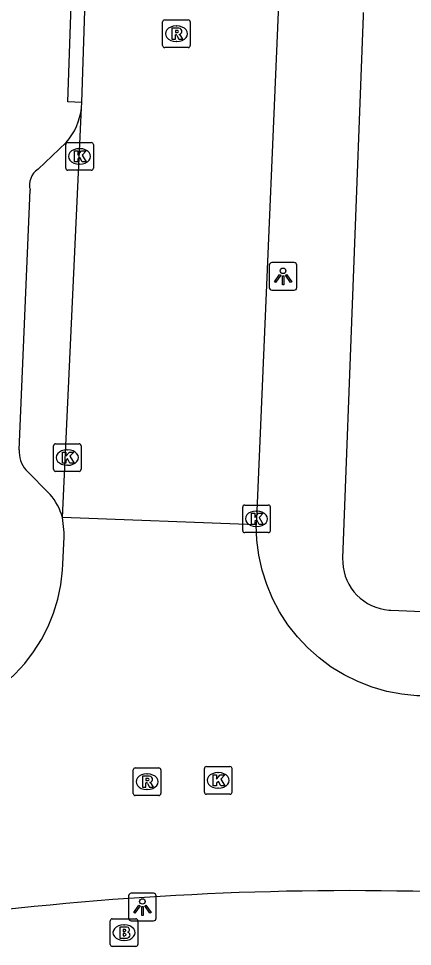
# Model space of a CAD drawing. Extents: x 160077 to 160945, y 386481 to 387498.
# Drawn here: x 160728.24 to 160742.5, y 386795.71 to 386829.32 of the extents above; entities that cross this region are included whole.
import ezdxf

# ---------------------------------------------------------------- set-up
doc = ezdxf.new("R2010")
doc.units = 0
for name, color, linetype in [('IMGEO_Brandkraan', 7, 'Continuous'), ('IMGEO_Kolk', 7, 'Continuous'), ('IMGEO_Lichtpunt', 7, 'Continuous'), ('IMGEO_Rijbaan_lokaal_open', 7, 'Continuous'), ('IMGEO_Rioolput', 7, 'Continuous'), ('IMGEO_Voetpad_open', 7, 'Continuous')]:
    doc.layers.add(name, color=color, linetype=linetype)

msp = doc.modelspace()

# ---------------------------------------------------------------- linework, layer by layer
at = {"layer": 'IMGEO_Brandkraan'}
for p, q in [((160731.636, 386796.71), (160732.488, 386796.71)), ((160731.561, 386795.784), (160731.561, 386796.636)), ((160732.049, 386796.49), (160732.074, 386796.49)), ((160732.562, 386796.636), (160732.562, 386795.784)), ((160732.488, 386795.71), (160731.636, 386795.71)), ((160732.072, 386795.93), (160732.047, 386795.93))]:
    msp.add_line(p, q, dxfattribs=at)
for points in [[(160731.636, 386796.71), (160732.488, 386796.71)], [(160731.561, 386795.784), (160731.561, 386796.636)], [(160731.909, 386796.41), (160731.909, 386796.01), (160732.122, 386796.01)], [(160732.14, 386796.41), (160731.909, 386796.41)], [(160732.088, 386796.329), (160732.034, 386796.329), (160732.034, 386796.253)], [(160732.562, 386796.636), (160732.562, 386795.784)], [(160732.034, 386796.253), (160732.087, 386796.253)], [(160732.096, 386796.177), (160732.034, 386796.177), (160732.034, 386796.096)], [(160732.034, 386796.096), (160732.096, 386796.096)], [(160732.488, 386795.71), (160731.636, 386795.71)]]:
    msp.add_lwpolyline(points, dxfattribs=at)
for centre, radius, start, end in [((160731.638, 386796.634), 0.0765, 91.552, 178.448), ((160731.638, 386796.634), 0.0765, 91.552, 178.448), ((160732.486, 386796.634), 0.0765, 1.552, 88.448), ((160732.486, 386796.634), 0.0765, 1.552, 88.448), ((160732.089, 386796.291), 0.0379, 267.8285, 90.9355), ((160732.144, 386796.265), 0.145, 59.4692, 91.5367), ((160732.169, 386796.312), 0.0922, 285.5137, 58.1501), ((160732.097, 386796.136), 0.0404, 269.8759, 90.5077), ((160732.128, 386796.261), 0.251, 268.6676, 293.5347), ((160732.174, 386796.12), 0.105, 301.3115, 78.989), ((160731.638, 386795.786), 0.0765, 181.552, 268.448), ((160731.638, 386795.786), 0.0765, 181.552, 268.448), ((160732.486, 386795.786), 0.0765, 271.552, 358.448), ((160732.486, 386795.786), 0.0765, 271.552, 358.448)]:
    msp.add_arc(centre, radius, start, end, dxfattribs=at)
for centre, major_axis, ratio, start_param, end_param in [((160732.048, 386796.21), (-0.387, 0.002), 0.722429, 4.712389, 7.853982), ((160732.073, 386796.21), (-0.39, 0.002), 0.717154, 1.570796, 4.712389)]:
    msp.add_ellipse(centre, major_axis=major_axis, ratio=ratio, start_param=start_param, end_param=end_param, dxfattribs=at)
at = {"layer": 'IMGEO_Kolk'}
for p, q in [((160729.95, 386823.902), (160729.95, 386824.754)), ((160730.025, 386824.828), (160730.877, 386824.828)), ((160730.438, 386824.608), (160730.463, 386824.608)), ((160730.951, 386824.754), (160730.951, 386823.902)), ((160730.461, 386824.048), (160730.436, 386824.048)), ((160730.877, 386823.828), (160730.025, 386823.828)), ((160729.507, 386812.994), (160729.507, 386813.846)), ((160729.582, 386813.92), (160730.434, 386813.92)), ((160730.508, 386813.846), (160730.508, 386812.994)), ((160729.995, 386813.7), (160730.02, 386813.7)), ((160730.018, 386813.14), (160729.993, 386813.14)), ((160730.434, 386812.92), (160729.582, 386812.92)), ((160736.358, 386810.774), (160736.358, 386811.626)), ((160736.433, 386811.7), (160737.285, 386811.7)), ((160736.846, 386811.48), (160736.871, 386811.48)), ((160737.359, 386811.626), (160737.359, 386810.774)), ((160736.869, 386810.92), (160736.844, 386810.92)), ((160737.285, 386810.7), (160736.433, 386810.7)), ((160734.97, 386801.299), (160734.97, 386802.151)), ((160735.045, 386802.225), (160735.897, 386802.225)), ((160735.971, 386802.151), (160735.971, 386801.299)), ((160735.458, 386802.005), (160735.483, 386802.005)), ((160735.481, 386801.445), (160735.456, 386801.445)), ((160735.897, 386801.225), (160735.045, 386801.225))]:
    msp.add_line(p, q, dxfattribs=at)
for points in [[(160729.95, 386823.902), (160729.95, 386824.754)], [(160730.025, 386824.828), (160730.877, 386824.828)], [(160730.951, 386824.754), (160730.951, 386823.902)], [(160730.271, 386824.528), (160730.394, 386824.528), (160730.394, 386824.377), (160730.524, 386824.528), (160730.688, 386824.528), (160730.542, 386824.377), (160730.695, 386824.128), (160730.543, 386824.128), (160730.458, 386824.292), (160730.394, 386824.225), (160730.394, 386824.128), (160730.271, 386824.128), (160730.271, 386824.528)], [(160730.877, 386823.828), (160730.025, 386823.828)], [(160729.507, 386812.994), (160729.507, 386813.846)], [(160729.582, 386813.92), (160730.434, 386813.92)], [(160730.508, 386813.846), (160730.508, 386812.994)], [(160729.828, 386813.62), (160729.951, 386813.62), (160729.951, 386813.469), (160730.081, 386813.62), (160730.245, 386813.62), (160730.099, 386813.469), (160730.252, 386813.22), (160730.1, 386813.22), (160730.015, 386813.384), (160729.951, 386813.317), (160729.951, 386813.22), (160729.828, 386813.22), (160729.828, 386813.62)], [(160730.434, 386812.92), (160729.582, 386812.92)], [(160736.358, 386810.774), (160736.358, 386811.626)], [(160736.433, 386811.7), (160737.285, 386811.7)], [(160737.359, 386811.626), (160737.359, 386810.774)], [(160736.679, 386811.4), (160736.802, 386811.4), (160736.802, 386811.249), (160736.932, 386811.4), (160737.096, 386811.4), (160736.95, 386811.249), (160737.103, 386811), (160736.951, 386811), (160736.866, 386811.164), (160736.802, 386811.097), (160736.802, 386811), (160736.679, 386811), (160736.679, 386811.4)], [(160737.285, 386810.7), (160736.433, 386810.7)], [(160734.97, 386801.299), (160734.97, 386802.151)], [(160735.045, 386802.225), (160735.897, 386802.225)], [(160735.971, 386802.151), (160735.971, 386801.299)], [(160735.291, 386801.925), (160735.414, 386801.925), (160735.414, 386801.774), (160735.544, 386801.925), (160735.708, 386801.925), (160735.562, 386801.774), (160735.715, 386801.525), (160735.563, 386801.525), (160735.478, 386801.689), (160735.414, 386801.622), (160735.414, 386801.525), (160735.291, 386801.525), (160735.291, 386801.925)], [(160735.897, 386801.225), (160735.045, 386801.225)]]:
    msp.add_lwpolyline(points, dxfattribs=at)
for centre, start, end in [((160730.027, 386824.752), 91.552, 178.448), ((160730.027, 386824.752), 91.552, 178.448), ((160730.875, 386824.752), 1.552, 88.448), ((160730.875, 386824.752), 1.552, 88.448), ((160730.027, 386823.904), 181.552, 268.448), ((160730.027, 386823.904), 181.552, 268.448), ((160730.875, 386823.904), 271.552, 358.448), ((160730.875, 386823.904), 271.552, 358.448), ((160729.584, 386813.844), 91.552, 178.448), ((160729.584, 386813.844), 91.552, 178.448), ((160730.432, 386813.844), 1.552, 88.448), ((160730.432, 386813.844), 1.552, 88.448), ((160729.584, 386812.996), 181.552, 268.448), ((160729.584, 386812.996), 181.552, 268.448), ((160730.432, 386812.996), 271.552, 358.448), ((160730.432, 386812.996), 271.552, 358.448), ((160736.435, 386811.624), 91.552, 178.448), ((160736.435, 386811.624), 91.552, 178.448), ((160737.283, 386811.624), 1.552, 88.448), ((160737.283, 386811.624), 1.552, 88.448), ((160736.435, 386810.776), 181.552, 268.448), ((160736.435, 386810.776), 181.552, 268.448), ((160737.283, 386810.776), 271.552, 358.448), ((160737.283, 386810.776), 271.552, 358.448), ((160735.047, 386802.149), 91.552, 178.448), ((160735.047, 386802.149), 91.552, 178.448), ((160735.895, 386802.149), 1.552, 88.448), ((160735.895, 386802.149), 1.552, 88.448), ((160735.047, 386801.301), 181.552, 268.448), ((160735.047, 386801.301), 181.552, 268.448), ((160735.895, 386801.301), 271.552, 358.448), ((160735.895, 386801.301), 271.552, 358.448)]:
    msp.add_arc(centre, 0.0765, start, end, dxfattribs=at)
for centre, major_axis, ratio, start_param, end_param in [((160730.437, 386824.328), (-0.387, 0.002), 0.722429, 4.712389, 7.853982), ((160730.462, 386824.328), (-0.39, 0.002), 0.717154, 1.570796, 4.712389), ((160729.994, 386813.42), (-0.387, 0.002), 0.722429, 4.712389, 7.853982), ((160730.019, 386813.42), (-0.39, 0.002), 0.717154, 1.570796, 4.712389), ((160736.845, 386811.2), (-0.387, 0.002), 0.722429, 4.712389, 7.853982), ((160736.87, 386811.2), (-0.39, 0.002), 0.717154, 1.570796, 4.712389), ((160735.457, 386801.725), (-0.387, 0.002), 0.722429, 4.712389, 7.853982), ((160735.482, 386801.725), (-0.39, 0.002), 0.717154, 1.570796, 4.712389)]:
    msp.add_ellipse(centre, major_axis=major_axis, ratio=ratio, start_param=start_param, end_param=end_param, dxfattribs=at)
at = {"layer": 'IMGEO_Lichtpunt'}
for p, q in [((160737.321, 386820.386), (160737.321, 386819.579)), ((160737.321, 386820.386), (160737.321, 386819.579)), ((160738.223, 386820.481), (160737.415, 386820.481)), ((160738.223, 386820.481), (160737.415, 386820.481)), ((160738.317, 386819.579), (160738.317, 386820.386)), ((160738.317, 386819.579), (160738.317, 386820.386)), ((160737.415, 386819.485), (160738.223, 386819.485)), ((160737.415, 386819.485), (160738.223, 386819.485)), ((160732.228, 386797.541), (160732.228, 386796.734)), ((160732.228, 386797.541), (160732.228, 386796.734)), ((160733.13, 386797.636), (160732.322, 386797.636)), ((160733.13, 386797.636), (160732.322, 386797.636)), ((160733.224, 386796.734), (160733.224, 386797.541)), ((160733.224, 386796.734), (160733.224, 386797.541)), ((160732.322, 386796.64), (160733.13, 386796.64)), ((160732.322, 386796.64), (160733.13, 386796.64))]:
    msp.add_line(p, q, dxfattribs=at)
for points in [[(160737.695, 386820.05), (160737.734, 386820.022), (160737.546, 386819.76), (160737.508, 386819.787), (160737.695, 386820.05)], [(160737.797, 386820.002), (160737.844, 386820.002), (160737.844, 386819.68), (160737.797, 386819.68), (160737.797, 386820.002)], [(160737.907, 386820.022), (160737.945, 386820.049), (160738.132, 386819.787), (160738.093, 386819.759), (160737.907, 386820.022)], [(160732.602, 386797.205), (160732.641, 386797.177), (160732.453, 386796.915), (160732.415, 386796.942), (160732.602, 386797.205)], [(160732.704, 386797.157), (160732.751, 386797.157), (160732.751, 386796.835), (160732.704, 386796.835), (160732.704, 386797.157)], [(160732.814, 386797.177), (160732.852, 386797.204), (160733.039, 386796.942), (160733, 386796.914), (160732.814, 386797.177)]]:
    msp.add_lwpolyline(points, dxfattribs=at)
for centre in [(160737.82, 386820.184), (160732.727, 386797.339)]:
    msp.add_circle(centre, 0.0994, dxfattribs=at)
for centre, start, end in [((160737.415, 386820.386), 90, 180), ((160737.415, 386820.386), 90, 180), ((160738.223, 386820.386), 0, 90), ((160738.223, 386820.386), 0, 90), ((160737.415, 386819.579), 180, 270), ((160737.415, 386819.579), 180, 270), ((160738.223, 386819.579), 270, 0), ((160738.223, 386819.579), 270, 360), ((160732.322, 386797.541), 90, 180), ((160732.322, 386797.541), 90, 180), ((160733.13, 386797.541), 0, 90), ((160733.13, 386797.541), 0, 90), ((160732.322, 386796.734), 180, 270), ((160732.322, 386796.734), 180, 270), ((160733.13, 386796.734), 270, 0), ((160733.13, 386796.734), 270, 360)]:
    msp.add_arc(centre, 0.0946, start, end, dxfattribs=at)
at = {"layer": 'IMGEO_Rijbaan_lokaal_open'}
for points in [[(160738.474, 386849.207), (160737.89, 386835.213), (160736.858, 386811.204), (160736.852, 386810.98)], [(160730.531, 386826.285), (160730.756, 386832.948)], [(160730.523, 386826.082), (160730.531, 386826.285)], [(160729.828, 386811.253), (160730.523, 386826.082)], [(160724.679, 386803.863), (160725.379, 386804.022), (160725.886, 386804.174), (160726.377, 386804.371), (160726.848, 386804.611), (160727.296, 386804.892), (160727.717, 386805.212), (160728.108, 386805.568), (160728.466, 386805.958), (160728.787, 386806.378), (160729.069, 386806.825), (160729.311, 386807.296), (160729.509, 386807.786), (160729.663, 386808.292), (160729.771, 386808.81), (160729.832, 386809.335), (160729.844, 386809.554), (160729.892, 386810.548), (160729.898, 386810.708), (160729.828, 386811.253)], [(160736.852, 386810.98), (160729.828, 386811.253)], [(160744.509, 386804.715), (160742.768, 386804.784), (160742.663, 386804.789), (160742.115, 386804.845), (160741.574, 386804.949), (160741.045, 386805.102), (160740.531, 386805.301), (160740.037, 386805.545), (160739.567, 386805.832), (160739.125, 386806.161), (160738.714, 386806.527), (160738.337, 386806.929), (160737.997, 386807.362), (160737.697, 386807.825), (160737.44, 386808.312), (160737.228, 386808.82), (160737.062, 386809.345), (160736.943, 386809.883), (160736.873, 386810.43), (160736.852, 386810.98)]]:
    msp.add_lwpolyline(points, dxfattribs=at)
msp.add_arc((160740.257, 386683.937), 113.793, 87.99893, 97.21246, dxfattribs=at)
at = {"layer": 'IMGEO_Rioolput'}
for p, q in [((160733.534, 386829.273), (160734.386, 386829.273)), ((160733.459, 386828.347), (160733.459, 386829.199)), ((160733.947, 386829.053), (160733.972, 386829.053)), ((160734.46, 386829.199), (160734.46, 386828.347)), ((160734.386, 386828.273), (160733.534, 386828.273)), ((160733.97, 386828.493), (160733.945, 386828.493)), ((160732.395, 386801.251), (160732.395, 386802.103)), ((160732.47, 386802.177), (160733.322, 386802.177)), ((160733.396, 386802.103), (160733.396, 386801.251)), ((160732.883, 386801.957), (160732.908, 386801.957)), ((160732.906, 386801.397), (160732.881, 386801.397)), ((160733.322, 386801.177), (160732.47, 386801.177))]:
    msp.add_line(p, q, dxfattribs=at)
for points in [[(160733.534, 386829.273), (160734.386, 386829.273)], [(160733.459, 386828.347), (160733.459, 386829.199)], [(160734.048, 386828.971), (160733.796, 386828.973), (160733.796, 386828.573)], [(160734.46, 386829.199), (160734.46, 386828.347)], [(160733.796, 386828.573), (160733.92, 386828.573), (160733.92, 386828.735), (160733.931, 386828.735)], [(160733.974, 386828.892), (160733.92, 386828.892), (160733.92, 386828.811)], [(160733.92, 386828.811), (160733.972, 386828.811)], [(160733.978, 386828.706), (160734.049, 386828.573), (160734.189, 386828.573), (160734.124, 386828.699)], [(160734.386, 386828.273), (160733.534, 386828.273)], [(160732.395, 386801.251), (160732.395, 386802.103)], [(160732.47, 386802.177), (160733.322, 386802.177)], [(160733.396, 386802.103), (160733.396, 386801.251)], [(160732.984, 386801.875), (160732.732, 386801.877), (160732.732, 386801.477)], [(160732.91, 386801.796), (160732.856, 386801.796), (160732.856, 386801.715)], [(160732.856, 386801.715), (160732.908, 386801.715)], [(160732.732, 386801.477), (160732.856, 386801.477), (160732.856, 386801.639), (160732.867, 386801.639)], [(160732.914, 386801.61), (160732.985, 386801.477), (160733.125, 386801.477), (160733.06, 386801.603)], [(160733.322, 386801.177), (160732.47, 386801.177)]]:
    msp.add_lwpolyline(points, dxfattribs=at)
for centre, radius, start, end in [((160733.536, 386829.197), 0.0765, 91.552, 178.448), ((160733.536, 386829.197), 0.0765, 91.552, 178.448), ((160734.384, 386829.197), 0.0765, 1.552, 88.448), ((160734.384, 386829.197), 0.0765, 1.552, 88.448), ((160734.047, 386828.861), 0.109, 350.3612, 89.416), ((160733.93, 386828.682), 0.0533, 26.0293, 88.6989), ((160733.956, 386829), 0.19, 274.7715, 282.9687), ((160733.98, 386828.796), 0.0964, 77.0061, 93.1865), ((160733.994, 386828.853), 0.0378, 276.6634, 79.6772), ((160734.045, 386828.861), 0.112, 277.5842, 350.9817), ((160734.029, 386828.646), 0.108, 29.5134, 73.7905), ((160733.536, 386828.349), 0.0765, 181.552, 268.448), ((160733.536, 386828.349), 0.0765, 181.552, 268.448), ((160734.384, 386828.349), 0.0765, 271.552, 358.448), ((160734.384, 386828.349), 0.0765, 271.552, 358.448), ((160732.472, 386802.101), 0.0765, 91.552, 178.448), ((160732.472, 386802.101), 0.0765, 91.552, 178.448), ((160733.32, 386802.101), 0.0765, 1.552, 88.448), ((160733.32, 386802.101), 0.0765, 1.552, 88.448), ((160732.892, 386801.904), 0.19, 274.7715, 282.9687), ((160732.916, 386801.7), 0.0964, 77.0061, 93.1865), ((160732.93, 386801.757), 0.0378, 276.6634, 79.6772), ((160732.983, 386801.765), 0.109, 350.3612, 89.416), ((160732.981, 386801.765), 0.112, 277.5842, 350.9817), ((160732.866, 386801.586), 0.0533, 26.0293, 88.6989), ((160732.965, 386801.55), 0.108, 29.5134, 73.7905), ((160732.472, 386801.253), 0.0765, 181.552, 268.448), ((160732.472, 386801.253), 0.0765, 181.552, 268.448), ((160733.32, 386801.253), 0.0765, 271.552, 358.448), ((160733.32, 386801.253), 0.0765, 271.552, 358.448)]:
    msp.add_arc(centre, radius, start, end, dxfattribs=at)
for centre, major_axis, ratio, start_param, end_param in [((160733.946, 386828.773), (-0.387, 0.002), 0.722429, 4.712389, 7.853982), ((160733.971, 386828.773), (-0.39, 0.002), 0.717154, 1.570796, 4.712389), ((160732.882, 386801.677), (-0.387, 0.002), 0.722429, 4.712389, 7.853982), ((160732.907, 386801.677), (-0.39, 0.002), 0.717154, 1.570796, 4.712389)]:
    msp.add_ellipse(centre, major_axis=major_axis, ratio=ratio, start_param=start_param, end_param=end_param, dxfattribs=at)
at = {"layer": 'IMGEO_Voetpad_open'}
for points in [[(160730.531, 386826.285), (160730.032, 386826.301), (160730.257, 386832.964), (160730.756, 386832.948)], [(160740.719, 386829.543), (160740.717, 386829.434), (160739.978, 386809.771), (160739.98, 386809.608), (160739.997, 386809.445), (160740.028, 386809.285), (160740.073, 386809.128), (160740.132, 386808.976), (160740.205, 386808.829), (160740.29, 386808.69), (160740.387, 386808.559), (160740.496, 386808.437), (160740.615, 386808.326), (160740.744, 386808.225), (160740.881, 386808.136), (160741.026, 386808.06), (160741.176, 386807.997), (160741.332, 386807.948), (160741.491, 386807.913), (160741.653, 386807.892), (160741.724, 386807.888), (160763.518, 386806.977)], [(160728.948, 386823.864), (160729.968, 386824.831)], [(160728.267, 386813.7), (160728.66, 386823.107)], [(160729.388, 386812.085), (160728.503, 386812.973)]]:
    msp.add_lwpolyline(points, dxfattribs=at)
for centre, radius, start, end in [((160728.181, 386826.372), 2.36, 319.2209, 352.9306), ((160729.336, 386823.283), 0.699, 123.7631, 194.5784), ((160729.278, 386813.626), 1.014, 175.8401, 220.129), ((160727.823, 386810.725), 2.073, 14.7513, 40.9926)]:
    msp.add_arc(centre, radius, start, end, dxfattribs=at)

doc.saveas('drawing.dxf')
